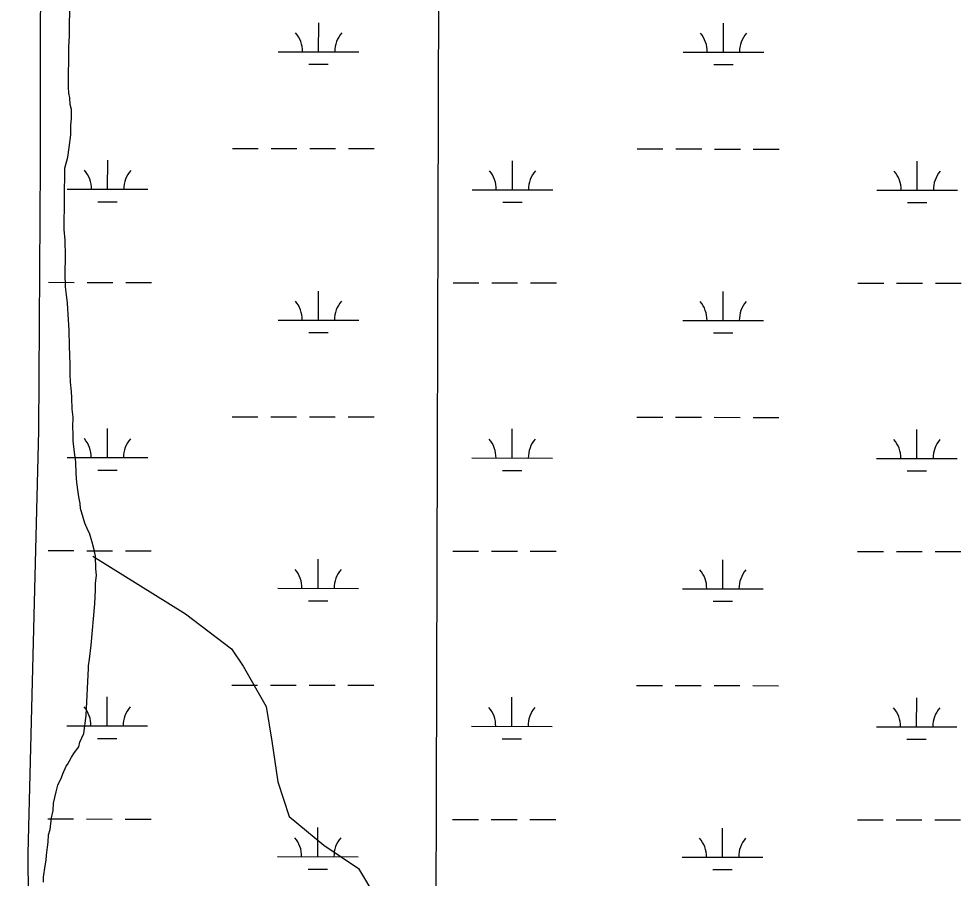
# Model space of a CAD drawing. Extents: x 3148686 to 3186545, y 916144 to 941516.
# Drawn here: x 3175944 to 3177112, y 937005 to 938070 of the extents above; entities that cross this region are included whole.
import ezdxf

# ---------------------------------------------------------------- set-up
doc = ezdxf.new("R2010")
doc.units = 0
for name, color, linetype in [('V-GRID-MAJR', 7, 'Continuous'), ('V-ROAD-CNTR', 7, 'Continuous'), ('V-SITE-VEGE', 7, 'Continuous'), ('V-TOPO-SHOR', 7, 'Continuous'), ('V-WETL-SWMP', 7, 'Continuous')]:
    doc.layers.add(name, color=color, linetype=linetype)

msp = doc.modelspace()

# ---------------------------------------------------------------- linework, layer by layer
at = {"layer": 'V-GRID-MAJR'}
msp.add_spline([(3176416.137, 921480.253), (3176433.767, 927540.657), (3176451.404, 933603.671), (3176469.041, 939666.734), (3176469.048, 939669.295)], degree=3, dxfattribs=at)
at = {"layer": 'V-ROAD-CNTR'}
msp.add_lwpolyline([(3175936.914430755, 935213.9779924), (3175948.705000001, 935436.3159999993), (3175957.314000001, 935879.5299999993), (3175949.387000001, 936036.7879999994), (3175935.821000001, 936116.4709999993), (3175928.145000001, 936178.5009999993), (3175928.288000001, 936238.6789999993), (3175930.914000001, 936280.4999999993), (3175950.020000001, 936405.1119999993), (3175961.136000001, 936559.5209999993), (3175957.730000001, 936756.0679999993), (3175955.576000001, 937035.4049999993), (3175968.523000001, 937559.6069999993), (3175970.860000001, 937890.0619999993), (3175971.237000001, 938266.4879999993), (3175975.730000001, 939014.4749999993), (3175975.458000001, 939092.9009999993), (3175980.8105570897, 939122.2269298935)], dxfattribs=at)
at = {"layer": 'V-SITE-VEGE'}
for p, q in [((3176006.7120000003, 938049.1460000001), (3176007.173, 938093.6699999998)), ((3176005.989, 938035.2709999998), (3176006.7120000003, 938049.1460000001)), ((3176005.475, 937985.5439999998), (3176005.989, 938035.2709999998)), ((3176005.975, 937978.019), (3176005.475, 937985.5439999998)), ((3176007.073, 937972.2249999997), (3176005.975, 937978.019)), ((3176007.566, 937964.1229999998), (3176007.073, 937972.2249999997)), ((3176009.235, 937957.7459999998), (3176007.566, 937964.1229999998)), ((3176009.115, 937946.1809999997), (3176009.235, 937957.7459999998)), ((3176008.4590000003, 937938.6689999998), (3176009.115, 937946.1809999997)), ((3176008.33, 937926.524), (3176008.4590000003, 937938.6689999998)), ((3176006.436, 937910.931), (3176008.33, 937926.524)), ((3176004.576, 937898.8049999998), (3176006.436, 937910.931)), ((3176000.961, 937884.9619999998), (3176004.576, 937898.8049999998)), ((3176000.177, 937809.213), (3176000.961, 937884.9619999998)), ((3176001.197, 937795.9009999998), (3176000.177, 937809.213)), ((3176001.572, 937776.2359999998), (3176001.197, 937795.9009999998)), ((3176001.342, 937754.2629999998), (3176001.572, 937776.2359999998)), ((3176001.752, 937738.0649999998), (3176001.342, 937754.2629999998)), ((3176002.809, 937728.2229999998), (3176001.752, 937738.0649999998)), ((3176004.435, 937717.796), (3176002.809, 937728.2229999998)), ((3176005.377, 937696.966), (3176004.435, 937717.796)), ((3176006.401, 937684.234), (3176005.377, 937696.966)), ((3176006.776, 937664.5669999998), (3176006.401, 937684.234)), ((3176007.697, 937642.0059999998), (3176006.776, 937664.5669999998)), ((3176007.572, 937629.859), (3176007.697, 937642.0059999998)), ((3176008.048, 937620.0249999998), (3176007.572, 937629.859)), ((3176009.086, 937608.4469999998), (3176008.048, 937620.0249999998)), ((3176009.579, 937600.343), (3176009.086, 937608.4469999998)), ((3176010.014, 937586.4619999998), (3176009.579, 937600.343)), ((3176011.068, 937576.6189999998), (3176010.014, 937586.4619999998)), ((3176010.935, 937563.8969999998), (3176011.068, 937576.6189999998)), ((3176011.431, 937555.7969999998), (3176010.935, 937563.8969999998)), ((3176011.341, 937547.1219999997), (3176011.431, 937555.7969999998)), ((3176012.926, 937532.6489999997), (3176011.341, 937547.1219999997)), ((3176014.54, 937521.0649999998), (3176012.926, 937532.6489999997)), ((3176014.97, 937506.6039999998), (3176014.54, 937521.0649999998)), ((3176016.0100000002, 937495.605), (3176014.97, 937506.6039999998)), ((3176017.62, 937483.4439999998), (3176016.0100000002, 937495.605)), ((3176018.1380000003, 937477.6560000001), (3176017.62, 937483.4439999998)), ((3176019.791, 937469.5419999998), (3176018.1380000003, 937477.6560000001)), ((3176020.303, 937463.175), (3176019.791, 937469.5419999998)), ((3176023.657, 937452.1519999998), (3176020.303, 937463.175)), ((3176025.9, 937445.191), (3176023.657, 937452.1519999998)), ((3176029.844, 937435.3199999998), (3176025.9, 937445.191)), ((3176031.548, 937432.4069999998), (3176029.844, 937435.3199999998)), ((3176033.791, 937425.444), (3176031.548, 937432.4069999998)), ((3176034.9050000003, 937421.3849999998), (3176033.791, 937425.444)), ((3176037.123, 937412.1099999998), (3176034.9050000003, 937421.3849999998)), ((3176038.774, 937403.9949999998), (3176037.123, 937412.1099999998)), ((3176039.198, 937388.9549999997), (3176038.774, 937403.9949999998)), ((3176039.003, 937370.4509999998), (3176040.2630000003, 937380.267)), ((3176040.2630000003, 937380.267), (3176039.198, 937388.9549999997)), ((3176038.919, 937362.358), (3176039.003, 937370.4509999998)), ((3176038.161, 937345.0149999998), (3176038.919, 937362.358)), ((3176033.58, 937293.5939999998), (3176038.161, 937345.0149999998)), ((3176031.665, 937276.2639999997), (3176033.58, 937293.5939999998)), ((3176030.426, 937268.1799999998), (3176031.665, 937276.2639999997)), ((3176027.471, 937206.3329999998), (3176030.395, 937265.2889999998)), ((3176030.395, 937265.2889999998), (3176030.426, 937268.1799999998)), ((3176024.352, 937184.3879999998), (3176027.471, 937206.3329999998)), ((3176019.613, 937173.4479999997), (3176024.352, 937184.3879999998)), ((3176018.396, 937167.6769999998), (3176019.613, 937173.4479999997)), ((3176009.012, 937155.0529999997), (3176013.12, 937160.7929999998)), ((3176013.12, 937160.7929999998), (3176018.396, 937167.6769999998)), ((3176002.532, 937143.5509999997), (3176004.289, 937145.8509999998)), ((3176004.289, 937145.8509999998), (3176009.012, 937155.0529999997)), ((3175996.605, 937129.736), (3175998.387, 937134.3439999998)), ((3175998.387, 937134.3439999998), (3176002.532, 937143.5509999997)), ((3175992.4560000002, 937119.9479999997), (3175996.605, 937129.736)), ((3175987.025, 937098.0279999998), (3175990.06, 937111.877)), ((3175990.06, 937111.877), (3175992.4560000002, 937119.9479999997)), ((3175984.518, 937079.5489999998), (3175986.349, 937088.784)), ((3175986.349, 937088.784), (3175987.025, 937098.0279999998)), ((3175982.636, 937065.1109999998), (3175984.518, 937079.5489999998)), ((3175980.8340000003, 937058.7679999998), (3175982.636, 937065.1109999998)), ((3175980.16, 937049.5219999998), (3175980.8340000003, 937058.7679999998)), ((3175978.257, 937033.3479999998), (3175979.517, 937043.1669999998)), ((3175979.517, 937043.1669999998), (3175980.16, 937049.5219999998)), ((3175977.612, 937026.9939999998), (3175978.257, 937033.3479999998)), ((3175974.505, 937006.2059999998), (3175976.3850000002, 937020.0649999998)), ((3175976.3850000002, 937020.0649999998), (3175977.612, 937026.9939999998)), ((3175974.44, 936999.8449999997), (3175974.505, 937006.2059999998))]:
    msp.add_line(p, q, dxfattribs=at)
at = {"layer": 'V-TOPO-SHOR'}
msp.add_lwpolyline([(3176035.825165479, 937404.2069624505), (3176150.422358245, 937332.4157114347), (3176207.713403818, 937289.3530421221), (3176222.024838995, 937267.8368090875), (3176250.6401585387, 937217.6372992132), (3176257.7618974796, 937174.627485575), (3176264.8760856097, 937124.4506281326), (3176279.164868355, 937081.433263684), (3176322.1293771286, 937045.5527397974), (3176365.1014367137, 937016.8392597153), (3176386.564814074, 936980.9813882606)], dxfattribs=at)
at = {"layer": 'V-WETL-SWMP'}
for p, q in [((3176315.6442157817, 938029.5129469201), (3176315.6821399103, 938065.5129226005)), ((3176817.551869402, 938028.9840848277), (3176817.5897935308, 938064.9840605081)), ((3176265.6442502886, 938029.5656320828), (3176365.6441812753, 938029.4602617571)), ((3176767.5519039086, 938029.0367699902), (3176867.5518348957, 938028.9313996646)), ((3176303.627968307, 938014.0946017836), (3176327.6279517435, 938014.0693129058)), ((3176805.535621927, 938013.565739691), (3176829.535605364, 938013.5404508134)), ((3176208.6738009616, 937909.5546099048), (3176240.673778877, 937909.5208914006)), ((3176256.6737678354, 937909.5040321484), (3176288.6737457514, 937909.4703136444)), ((3176304.673734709, 937909.4534543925), (3176336.673712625, 937909.4197358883)), ((3176352.673701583, 937909.4028766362), (3176384.6736794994, 937909.3691581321)), ((3176710.581454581, 937909.0257478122), (3176742.5814324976, 937908.9920293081)), ((3176758.5814214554, 937908.9751700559), (3176790.5813993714, 937908.941451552)), ((3176806.5813883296, 937908.9245923), (3176838.581366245, 937908.8908737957)), ((3176854.581355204, 937908.8740145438), (3176886.5813331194, 937908.8402960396)), ((3176054.0284535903, 937858.9755382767), (3176054.0663777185, 937894.9755139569)), ((3176555.9361072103, 937858.4466761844), (3176555.974031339, 937894.4466518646)), ((3177057.843760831, 937857.9178140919), (3177057.881684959, 937893.917789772)), ((3176004.0284880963, 937859.0282234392), (3176104.028419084, 937858.922853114)), ((3176505.9361417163, 937858.4993613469), (3176605.9360727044, 937858.3939910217)), ((3177007.843795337, 937857.9704992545), (3177107.843726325, 937857.8651289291)), ((3176042.0122061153, 937843.55719314), (3176066.012189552, 937843.5319042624)), ((3176543.9198597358, 937843.0283310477), (3176567.919843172, 937843.0030421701)), ((3177045.8275133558, 937842.4994689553), (3177069.8274967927, 937842.4741800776)), ((3175980.49890264, 937743.6209665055), (3176012.4988805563, 937743.5872480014)), ((3176028.498869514, 937743.5703887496), (3176060.4988474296, 937743.5366702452)), ((3176076.498836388, 937743.5198109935), (3176108.498814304, 937743.486092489)), ((3176482.4065562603, 937743.0921044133), (3176514.4065341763, 937743.0583859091)), ((3176530.406523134, 937743.0415266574), (3176562.40650105, 937743.0078081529)), ((3176578.406490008, 937742.9909489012), (3176610.4064679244, 937742.9572303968)), ((3176984.3142098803, 937742.5632423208), (3177016.314187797, 937742.5295238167)), ((3177032.3141767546, 937742.5126645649), (3177064.31415467, 937742.4789460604)), ((3177080.3141436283, 937742.4620868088), (3177112.3141215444, 937742.4283683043)), ((3176315.293759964, 937696.8381716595), (3176315.3316840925, 937732.8381473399)), ((3176817.2014135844, 937696.309309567), (3176817.239337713, 937732.3092852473)), ((3176265.293794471, 937696.890856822), (3176365.2937254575, 937696.7854864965)), ((3176767.2014480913, 937696.3619947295), (3176867.201379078, 937696.256624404)), ((3176303.2775124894, 937681.4198265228), (3176327.277495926, 937681.3945376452)), ((3176805.18516611, 937680.8909644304), (3176829.1851495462, 937680.8656755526)), ((3176208.3233451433, 937576.8798346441), (3176240.32332306, 937576.8461161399)), ((3176256.3233120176, 937576.8292568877), (3176288.323289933, 937576.7955383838)), ((3176304.323278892, 937576.7786791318), (3176336.3232568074, 937576.7449606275)), ((3176352.3232457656, 937576.7281013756), (3176384.3232236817, 937576.6943828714)), ((3176710.2309987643, 937576.3509725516), (3176742.23097668, 937576.3172540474)), ((3176758.2309656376, 937576.3003947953), (3176790.230943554, 937576.2666762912)), ((3176806.230932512, 937576.2498170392), (3176838.230910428, 937576.2160985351)), ((3176854.2308993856, 937576.1992392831), (3176886.2308773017, 937576.1655207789)), ((3176053.677997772, 937526.300763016), (3176053.7159219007, 937562.3007386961)), ((3176555.585651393, 937525.7719009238), (3176555.623575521, 937561.7718766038)), ((3177057.4933050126, 937525.2430388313), (3177057.531229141, 937561.2430145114)), ((3176003.6780322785, 937526.3534481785), (3176103.6779632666, 937526.2480778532)), ((3176505.585685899, 937525.8245860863), (3176605.5856168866, 937525.7192157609)), ((3177007.493339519, 937525.2957239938), (3177107.493270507, 937525.1903536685)), ((3176041.6617502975, 937510.8824178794), (3176065.6617337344, 937510.8571290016)), ((3176543.569403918, 937510.3535557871), (3176567.569387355, 937510.3282669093)), ((3177045.477057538, 937509.8246936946), (3177069.477040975, 937509.7994048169)), ((3175980.148446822, 937410.9461912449), (3176012.1484247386, 937410.9124727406)), ((3176028.1484136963, 937410.895613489), (3176060.1483916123, 937410.8618949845)), ((3176076.14838057, 937410.8450357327), (3176108.148358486, 937410.8113172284)), ((3176482.0561004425, 937410.4173291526), (3176514.0560783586, 937410.3836106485)), ((3176530.0560673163, 937410.3667513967), (3176562.0560452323, 937410.3330328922)), ((3176578.05603419, 937410.3161736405), (3176610.056012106, 937410.2824551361)), ((3176983.9637540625, 937409.88846706), (3177015.963731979, 937409.8547485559)), ((3177031.963720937, 937409.8378893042), (3177063.963698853, 937409.8041707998)), ((3177079.9636878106, 937409.787311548), (3177111.9636657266, 937409.7535930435)), ((3176314.943304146, 937364.1633963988), (3176314.9812282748, 937400.1633720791)), ((3176816.8509577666, 937363.6345343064), (3176816.888881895, 937399.6345099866)), ((3176264.9433386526, 937364.2160815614), (3176364.94326964, 937364.1107112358)), ((3176766.8509922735, 937363.6872194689), (3176866.85092326, 937363.5818491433)), ((3176302.9270566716, 937348.7450512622), (3176326.9270401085, 937348.7197623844)), ((3176804.834710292, 937348.2161891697), (3176828.8346937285, 937348.1909002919)), ((3176207.9728893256, 937244.2050593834), (3176239.972867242, 937244.1713408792)), ((3176255.9728562, 937244.154481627), (3176287.9728341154, 937244.120763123)), ((3176303.9728230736, 937244.103903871), (3176335.9728009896, 937244.0701853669)), ((3176351.9727899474, 937244.0533261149), (3176383.9727678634, 937244.0196076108)), ((3176709.880542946, 937243.6761972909), (3176741.880520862, 937243.6424787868)), ((3176757.88050982, 937243.6256195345), (3176789.880487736, 937243.5919010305)), ((3176805.880476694, 937243.5750417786), (3176837.88045461, 937243.5413232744)), ((3176853.880443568, 937243.5244640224), (3176885.880421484, 937243.4907455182)), ((3176053.327541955, 937193.6259877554), (3176053.365466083, 937229.6259634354)), ((3176555.235195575, 937193.0971256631), (3176555.2731197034, 937229.0971013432)), ((3177057.1428491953, 937192.5682635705), (3177057.1807733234, 937228.5682392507)), ((3176003.327576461, 937193.6786729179), (3176103.327507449, 937193.5733025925)), ((3176505.2352300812, 937193.1498108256), (3176605.235161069, 937193.0444405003)), ((3177007.1428837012, 937192.6209487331), (3177107.1428146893, 937192.5155784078)), ((3176041.3112944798, 937178.2076426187), (3176065.3112779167, 937178.1823537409)), ((3176543.2189481, 937177.6787805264), (3176567.2189315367, 937177.6534916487)), ((3177045.12660172, 937177.149918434), (3177069.126585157, 937177.1246295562)), ((3175979.797991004, 937078.2714159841), (3176011.797968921, 937078.23769748)), ((3176027.797957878, 937078.2208382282), (3176059.7979357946, 937078.1871197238)), ((3176075.7979247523, 937078.1702604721), (3176107.797902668, 937078.1365419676)), ((3176481.705644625, 937077.742553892), (3176513.7056225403, 937077.7088353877)), ((3176529.7056114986, 937077.691976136), (3176561.7055894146, 937077.6582576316)), ((3176577.7055783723, 937077.6413983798), (3176609.7055562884, 937077.6076798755)), ((3176983.613298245, 937077.2136917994), (3177015.6132761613, 937077.1799732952)), ((3177031.6132651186, 937077.1631140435), (3177063.613243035, 937077.129395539)), ((3177079.613231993, 937077.1125362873), (3177111.6132099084, 937077.0788177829)), ((3176314.592848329, 937031.4886211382), (3176314.630772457, 937067.4885968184)), ((3176816.500501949, 937030.9597590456), (3176816.538426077, 937066.959734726)), ((3176264.592882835, 937031.5413063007), (3176364.5928138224, 937031.435935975)), ((3176766.5005364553, 937031.0124442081), (3176866.5004674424, 937030.9070738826)), ((3176302.576600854, 937016.0702760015), (3176326.5765842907, 937016.0449871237)), ((3176804.484254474, 937015.5414139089), (3176828.4842379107, 937015.5161250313))]:
    msp.add_line(p, q, dxfattribs=at)
for centre, radius, start, end in [((3176260.401817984, 938030.0459594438), 35.24628790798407, 359.16780716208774, 40.71146549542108), ((3176370.88761394, 938029.9295401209), 35.246287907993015, 139.1678041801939, 180.71146251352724), ((3176762.3094716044, 938029.5170973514), 35.24628790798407, 359.16780716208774, 40.71146549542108), ((3176872.79526756, 938029.4006780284), 35.246287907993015, 139.1678041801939, 180.71146251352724), ((3175998.786055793, 937859.5085508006), 35.24628790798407, 359.16780716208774, 40.71146549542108), ((3176109.2718517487, 937859.3921314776), 35.246287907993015, 139.1678041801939, 180.71146251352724), ((3176500.693709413, 937858.9796887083), 35.24628790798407, 359.16780716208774, 40.71146549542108), ((3176611.1795053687, 937858.8632693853), 35.246287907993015, 139.1678041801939, 180.71146251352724), ((3177002.6013630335, 937858.4508266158), 35.24628790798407, 359.16780716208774, 40.71146549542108), ((3177113.087158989, 937858.3344072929), 35.246287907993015, 139.1678041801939, 180.71146251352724), ((3176260.0513621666, 937697.3711841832), 35.24628790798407, 359.16780716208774, 40.71146549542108), ((3176370.5371581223, 937697.2547648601), 35.246287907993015, 139.1678041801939, 180.71146251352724), ((3176761.9590157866, 937696.8423220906), 35.24628790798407, 359.16780716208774, 40.71146549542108), ((3176872.4448117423, 937696.7259027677), 35.246287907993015, 139.1678041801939, 180.71146251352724), ((3175998.4355999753, 937526.8337755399), 35.24628790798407, 359.16780716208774, 40.71146549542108), ((3176108.921395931, 937526.717356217), 35.246287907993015, 139.1678041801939, 180.71146251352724), ((3176500.3432535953, 937526.3049134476), 35.24628790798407, 359.16780716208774, 40.71146549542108), ((3176610.829049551, 937526.1884941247), 35.246287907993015, 139.1678041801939, 180.71146251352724), ((3177002.2509072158, 937525.7760513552), 35.24628790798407, 359.16780716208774, 40.71146549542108), ((3177112.7367031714, 937525.6596320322), 35.246287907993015, 139.1678041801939, 180.71146251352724), ((3176259.7009063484, 937364.6964089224), 35.24628790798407, 359.16780716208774, 40.71146549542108), ((3176370.1867023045, 937364.5799895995), 35.246287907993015, 139.1678041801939, 180.71146251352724), ((3176761.608559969, 937364.1675468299), 35.24628790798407, 359.16780716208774, 40.71146549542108), ((3176872.0943559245, 937364.051127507), 35.246287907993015, 139.1678041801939, 180.71146251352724), ((3175998.0851441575, 937194.1590002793), 35.24628790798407, 359.16780716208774, 40.71146549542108), ((3176108.570940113, 937194.0425809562), 35.246287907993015, 139.1678041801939, 180.71146251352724), ((3176499.9927977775, 937193.630138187), 35.24628790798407, 359.16780716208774, 40.71146549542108), ((3176610.4785937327, 937193.513718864), 35.246287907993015, 139.1678041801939, 180.71146251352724), ((3177001.900451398, 937193.1012760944), 35.24628790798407, 359.16780716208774, 40.71146549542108), ((3177112.3862473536, 937192.9848567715), 35.246287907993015, 139.1678041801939, 180.71146251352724), ((3176259.3504505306, 937032.0216336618), 35.24628790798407, 359.16780716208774, 40.71146549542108), ((3176369.8362464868, 937031.9052143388), 35.246287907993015, 139.1678041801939, 180.71146251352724), ((3176761.2581041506, 937031.4927715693), 35.24628790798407, 359.16780716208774, 40.71146549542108), ((3176871.7439001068, 937031.3763522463), 35.246287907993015, 139.1678041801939, 180.71146251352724)]:
    msp.add_arc(centre, radius, start, end, dxfattribs=at)

doc.saveas('drawing.dxf')
